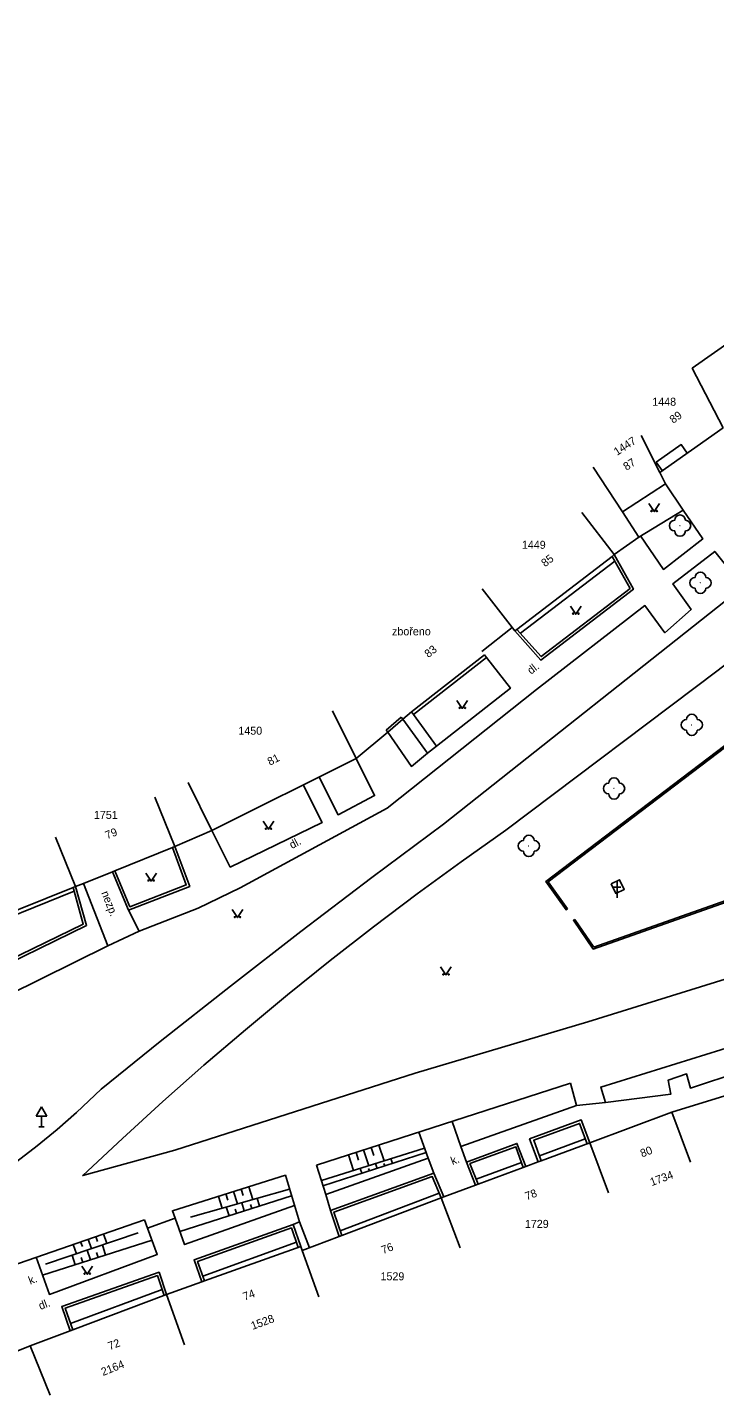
# Model space of a CAD drawing. Extents: x -584400 to -581602, y -1210894 to -1208793.
# Drawn here: x -582680.1 to -582615.8, y -1209411.9 to -1209283.6 of the extents above; entities that cross this region are included whole.
import ezdxf

# ---------------------------------------------------------------- set-up
doc = ezdxf.new("R2010")
doc.units = 0
for name, color, linetype in [('BUDOVY_MĚŘ', 7, 'Continuous'), ('POMOC_POPIS', 7, 'Continuous'), ('ROZHRANÍ_PLOCH', 7, 'Continuous'), ('VÝŠKOPIS', 7, 'Continuous'), ('ZELEŇ', 7, 'Continuous'), ('ZN_BUDOV', 7, 'Continuous'), ('ZN_DOPLŇKOVÉ', 7, 'Continuous'), ('ZN_KULTUR', 7, 'Continuous'), ('Č_POPIS_EVID', 7, 'Continuous')]:
    doc.layers.add(name, color=color, linetype=linetype)

msp = doc.modelspace()

# ---------------------------------------------------------------- linework, layer by layer
at = {"layer": 'BUDOVY_MĚŘ'}
for points in [[(-582600.61, -1209302.66), (-582608.47, -1209287.04), (-582610.53, -1209283.57), (-582614.72, -1209285.85), (-582607, -1209301.81), (-582607.73, -1209302.43), (-582606.77, -1209304.4), (-582609.94, -1209306.52), (-582608.36, -1209308.81), (-582617.89, -1209315.5), (-582614.99, -1209321.09)], [(-582620.93, -1209325.27), (-582614.99, -1209321.09)], [(-582620.93, -1209325.27), (-582622.66, -1209321.8)], [(-582620.4, -1209326.32), (-582624.41, -1209328.95), (-582627.15, -1209324.76)], [(-582620.4, -1209326.32), (-582620.93, -1209325.27)], [(-582634.51, -1209340.12), (-582634.31, -1209339.97), (-582625.39, -1209333.13), (-582625.19, -1209332.97), (-582628.24, -1209329.01)], [(-582634.51, -1209340.12), (-582637.55, -1209336.16)], [(-582662.86, -1209358.81), (-582649.35, -1209352.07), (-582651.58, -1209347.6)], [(-582662.86, -1209358.81), (-582665.09, -1209354.33)], [(-582675.63, -1209364.07), (-582674.9, -1209363.78), (-582672.19, -1209362.69), (-582671.96, -1209362.6), (-582666.56, -1209360.42), (-582666.33, -1209360.33), (-582668.2, -1209355.69)], [(-582675.63, -1209364.07), (-582677.5, -1209359.43)], [(-582698.99, -1209373.45), (-582694.24, -1209371.54), (-582694, -1209371.44), (-582688.61, -1209369.28), (-582688.33, -1209369.17), (-582686.24, -1209368.33), (-582685.96, -1209368.22), (-582675.87, -1209364.17), (-582675.63, -1209364.07)], [(-582619.79, -1209385.21), (-582609.96, -1209382.19)], [(-582627.49, -1209388.08), (-582619.79, -1209385.21)], [(-582619.79, -1209385.21), (-582618.05, -1209389.9)], [(-582641.4, -1209393.24), (-582641.16, -1209393.15), (-582638.18, -1209392.04), (-582637.94, -1209391.95), (-582633.71, -1209390.38), (-582633.48, -1209390.3), (-582632.32, -1209389.87), (-582632.02, -1209389.76), (-582627.49, -1209388.08)], [(-582627.49, -1209388.08), (-582625.74, -1209392.76)], [(-582654.41, -1209398.17), (-582650.95, -1209396.86), (-582650.71, -1209396.77), (-582641.4, -1209393.24)], [(-582641.4, -1209393.24), (-582639.62, -1209397.91)], [(-582667.11, -1209402.3), (-582663.8, -1209401.11), (-582663.56, -1209401.02), (-582654.54, -1209397.79), (-582654.41, -1209398.17)], [(-582654.41, -1209398.17), (-582652.86, -1209402.5)], [(-582679.89, -1209407.1), (-582676.13, -1209405.69), (-582675.89, -1209405.6), (-582667.11, -1209402.3)], [(-582667.11, -1209402.3), (-582665.42, -1209407.01)], [(-582691.83, -1209411.95), (-582679.89, -1209407.1)], [(-582679.89, -1209407.1), (-582678.01, -1209411.73)]]:
    msp.add_lwpolyline(points, dxfattribs=at)
at = {"layer": 'ROZHRANÍ_PLOCH'}
for points in [[(-582621.25, -1209324.3), (-582618.91, -1209322.65), (-582618.35, -1209323.45)], [(-582621.25, -1209324.3), (-582620.69, -1209325.1)], [(-582635.34, -1209358.79), (-582615.47, -1209343.79), (-582596.29, -1209328.96)], [(-582622.73, -1209331.22), (-582620.59, -1209334.36), (-582616.91, -1209331.5), (-582618.73, -1209328.81)], [(-582669.69, -1209368.24), (-582664.16, -1209366.09), (-582660.21, -1209364.2), (-582646.46, -1209356.72), (-582632.47, -1209345.61), (-582622.32, -1209337.74), (-582620.45, -1209340.29), (-582617.99, -1209338.11), (-582619.69, -1209335.7), (-582615.78, -1209332.67), (-582613.13, -1209335.99)], [(-582625.15, -1209333.57), (-582633.97, -1209340.34)], [(-582613.13, -1209335.99), (-582641.19, -1209358.21), (-582647.89, -1209363.21), (-582654.54, -1209368.27), (-582661.14, -1209373.39), (-582667.7, -1209378.58), (-582673.24, -1209383.05)], [(-582637.16, -1209342.6), (-582644, -1209347.96)], [(-582641.84, -1209350.92), (-582634.91, -1209345.49), (-582637.16, -1209342.6)], [(-582637.16, -1209342.6), (-582637.34, -1209342.36)], [(-582642.68, -1209351.57), (-582644.98, -1209348.4)], [(-582644.18, -1209347.71), (-582644, -1209347.96)], [(-582644, -1209347.96), (-582641.84, -1209350.92)], [(-582646.4, -1209349.61), (-582644.19, -1209352.81), (-582642.68, -1209351.57)], [(-582641.84, -1209350.92), (-582642.68, -1209351.57)], [(-582652.82, -1209353.81), (-582651.06, -1209357.34), (-582647.64, -1209355.54), (-582649.35, -1209352.07)], [(-582662.86, -1209358.81), (-582661.15, -1209362.24), (-582652.55, -1209358.07), (-582654.31, -1209354.54)], [(-582635.34, -1209358.79), (-582639.52, -1209361.74), (-582643.66, -1209364.76), (-582647.75, -1209367.85), (-582651.79, -1209370.99), (-582655.79, -1209374.2), (-582659.73, -1209377.48), (-582663.62, -1209380.81), (-582667.46, -1209384.2), (-582671.24, -1209387.66), (-582674.96, -1209391.15), (-582666.33, -1209388.76), (-582643.82, -1209381.56), (-582627.68, -1209376.74), (-582597.31, -1209367.31)], [(-582674.9, -1209363.78), (-582672.6, -1209369.62)], [(-582625.49, -1209363.81), (-582625.05, -1209364.71), (-582624.26, -1209364.33), (-582624.69, -1209363.43), (-582625.49, -1209363.81)], [(-582685.83, -1209368.55), (-582675.77, -1209364.51)], [(-582670.67, -1209366.28), (-582669.69, -1209368.24)], [(-582669.69, -1209368.24), (-582672.6, -1209369.62)], [(-582691.36, -1209378.89), (-582672.6, -1209369.62)], [(-582626.02, -1209384.31), (-582626.45, -1209382.86), (-582609.58, -1209377.63), (-582609.15, -1209378.09)], [(-582626.02, -1209384.31), (-582619.89, -1209383.51), (-582620.15, -1209382.21), (-582618.41, -1209381.62), (-582618.06, -1209382.95), (-582608.62, -1209379.84), (-582609.15, -1209378.09)], [(-582698, -1209399.16), (-582695.77, -1209398.24), (-582693.57, -1209397.25), (-582691.4, -1209396.19), (-582689.27, -1209395.06), (-582687.17, -1209393.85), (-582685.12, -1209392.58), (-582683.12, -1209391.24), (-582681.15, -1209389.84), (-582679.24, -1209388.37), (-582677.37, -1209386.84), (-582675.56, -1209385.24), (-582673.24, -1209383.05)], [(-582653.06, -1209390.17), (-582629.28, -1209382.5)], [(-582628.74, -1209384.59), (-582629.28, -1209382.5)], [(-582628.74, -1209384.59), (-582626.02, -1209384.31)], [(-582639.55, -1209388.43), (-582628.74, -1209384.59)], [(-582642.61, -1209389.52), (-582643.5, -1209387.09)], [(-582640.38, -1209386.08), (-582639.55, -1209388.43)], [(-582632.19, -1209389.29), (-582627.9, -1209387.7)], [(-582652.21, -1209392.93), (-582642.61, -1209389.52)], [(-582642.61, -1209389.52), (-582642.09, -1209390.92)], [(-582639.55, -1209388.43), (-582639.03, -1209389.88)], [(-582653.06, -1209390.17), (-582652.21, -1209392.93)], [(-582638.13, -1209391.49), (-582633.87, -1209389.91)], [(-582666.32, -1209395.13), (-582666.56, -1209394.45), (-582655.99, -1209391.12), (-582654.66, -1209395.48)], [(-582652.21, -1209392.93), (-582651.76, -1209394.42)], [(-582650.86, -1209396.32), (-582641.58, -1209392.8)], [(-582666.32, -1209395.13), (-582665.42, -1209397.62), (-582655.12, -1209393.96)], [(-582698.8, -1209406.26), (-582699.02, -1209405.63), (-582669.17, -1209395.28)], [(-582679.33, -1209398.8), (-582678.08, -1209402.28), (-582667.98, -1209398.55), (-582668.89, -1209396.06)], [(-582668.89, -1209396.06), (-582669.17, -1209395.28)], [(-582668.89, -1209396.06), (-582666.32, -1209395.13)], [(-582654.66, -1209395.48), (-582655.27, -1209395.73)], [(-582654.66, -1209395.48), (-582653.74, -1209397.91)], [(-582663.73, -1209400.56), (-582654.95, -1209397.4)], [(-582676.1, -1209405.02), (-582667.54, -1209401.81)]]:
    msp.add_lwpolyline(points, dxfattribs=at)
at = {"layer": 'VÝŠKOPIS'}
for points in [[(-582646.75, -1209389.77), (-582647.23, -1209388.29)], [(-582642.95, -1209388.58), (-582652.62, -1209391.61)], [(-582652.47, -1209392.1), (-582642.81, -1209388.98)], [(-582649.61, -1209390.67), (-582650.09, -1209389.21)], [(-582649.14, -1209389.71), (-582649.37, -1209388.98)], [(-582648.18, -1209390.22), (-582648.66, -1209388.75)], [(-582647.7, -1209389.26), (-582647.94, -1209388.52)], [(-582646.11, -1209389.57), (-582645.97, -1209390)], [(-582648.97, -1209390.47), (-582648.83, -1209390.93)], [(-582648.19, -1209390.47), (-582648.11, -1209390.7)], [(-582647.54, -1209390.02), (-582647.4, -1209390.47)], [(-582646.76, -1209390.02), (-582646.69, -1209390.23)], [(-582659.03, -1209393.39), (-582659.41, -1209392.19)], [(-582655.4, -1209393.04), (-582665.87, -1209396.38)], [(-582664.87, -1209395.03), (-582655.59, -1209392.43)], [(-582661.92, -1209394.2), (-582662.26, -1209393.1)], [(-582661.37, -1209393.44), (-582661.55, -1209392.87)], [(-582660.47, -1209393.8), (-582660.84, -1209392.64)], [(-582659.93, -1209393.01), (-582660.12, -1209392.42)], [(-582658.64, -1209393.28), (-582658.41, -1209394)], [(-582661.52, -1209394.09), (-582661.26, -1209394.91)], [(-582660.68, -1209394.29), (-582660.55, -1209394.68)], [(-582660.08, -1209393.69), (-582659.84, -1209394.45)], [(-582659.24, -1209393.86), (-582659.12, -1209394.23)], [(-582668.47, -1209397.21), (-582678.73, -1209400.48)], [(-582678.46, -1209399.46), (-582669.77, -1209396.52)], [(-582675, -1209397.8), (-582675.16, -1209397.35)], [(-582674.14, -1209398), (-582674.45, -1209397.11)], [(-582673.58, -1209397.31), (-582673.74, -1209396.86)], [(-582672.72, -1209397.52), (-582673.03, -1209396.62)], [(-582675.96, -1209398.61), (-582675.68, -1209399.5)], [(-582675.56, -1209398.48), (-582675.86, -1209397.6)], [(-582674.54, -1209398.13), (-582674.25, -1209399.05)], [(-582673.68, -1209398.36), (-582673.53, -1209398.82)], [(-582673.12, -1209397.65), (-582672.82, -1209398.59)], [(-582675.1, -1209398.82), (-582674.96, -1209399.28)]]:
    msp.add_lwpolyline(points, dxfattribs=at)
at = {"layer": 'ZELEŇ'}
for centre in [(-582619.03, -1209330.25), (-582617.12, -1209335.61), (-582617.93, -1209348.92), (-582625.21, -1209354.88), (-582633.19, -1209360.26)]:
    msp.add_circle(centre, 0.0005, dxfattribs=at)
for centre, start, end in [((-582619.03, -1209329.75), 0, 180), ((-582619.53, -1209330.25), 90, 270), ((-582618.53, -1209330.25), 270, 90), ((-582619.03, -1209330.75), 180, 360), ((-582617.62, -1209335.61), 90, 270), ((-582617.12, -1209335.11), 0, 180), ((-582616.62, -1209335.61), 270, 90), ((-582617.12, -1209336.11), 180, 360), ((-582618.43, -1209348.92), 90, 270), ((-582617.93, -1209348.42), 0, 180), ((-582617.43, -1209348.92), 270, 90), ((-582617.93, -1209349.42), 180, 360), ((-582625.71, -1209354.88), 90, 270), ((-582625.21, -1209354.38), 0, 180), ((-582624.71, -1209354.88), 270, 90), ((-582625.21, -1209355.38), 180, 360), ((-582633.69, -1209360.26), 90, 270), ((-582633.19, -1209359.76), 0, 180), ((-582632.69, -1209360.26), 270, 90), ((-582633.19, -1209360.76), 180, 360)]:
    msp.add_arc(centre, 0.5, start, end, dxfattribs=at)
at = {"layer": 'ZN_BUDOV'}
for p, q in [((-582624.93, -1209365.12), (-582624.93, -1209363.62)), ((-582625.31, -1209364.12), (-582624.56, -1209364.12))]:
    msp.add_line(p, q, dxfattribs=at)
at = {"layer": 'ZN_DOPLŇKOVÉ'}
for p, q in [((-582678.82, -1209384.7), (-582679.32, -1209385.57)), ((-582679.32, -1209385.57), (-582678.32, -1209385.57)), ((-582678.82, -1209384.7), (-582678.32, -1209385.57)), ((-582678.82, -1209386.57), (-582678.82, -1209385.57)), ((-582679.07, -1209386.57), (-582678.57, -1209386.57))]:
    msp.add_line(p, q, dxfattribs=at)
for points in [[(-582622.9, -1209331.32), (-582618.73, -1209328.81), (-582620.4, -1209326.32)], [(-582624.41, -1209328.95), (-582622.9, -1209331.32)], [(-582625.19, -1209332.97), (-582622.9, -1209331.32)], [(-582625.19, -1209332.97), (-582623.39, -1209336.21), (-582632.06, -1209342.86), (-582634.51, -1209340.12)], [(-582634.31, -1209339.97), (-582632.02, -1209342.52), (-582623.71, -1209336.14), (-582625.39, -1209333.13)], [(-582629.58, -1209366.16), (-582629.7, -1209366.24), (-582631.59, -1209363.58), (-582614.84, -1209350.85), (-582592.98, -1209334.42), (-582592.89, -1209334.54)], [(-582592.89, -1209334.54), (-582614.75, -1209350.97), (-582631.38, -1209363.62), (-582629.58, -1209366.16)], [(-582637.59, -1209342.05), (-582634.75, -1209339.81)], [(-582644.18, -1209347.71), (-582637.34, -1209342.36)], [(-582645.15, -1209348.21), (-582646.56, -1209349.42)], [(-582645.15, -1209348.21), (-582644.98, -1209348.4), (-582646.4, -1209349.61), (-582646.56, -1209349.42)], [(-582644.98, -1209348.4), (-582644.18, -1209347.71)], [(-582649.35, -1209352.07), (-582646.4, -1209349.61)], [(-582579.58, -1209352.9), (-582579.53, -1209353.04), (-582604.27, -1209361.83), (-582627.16, -1209369.92), (-582629.01, -1209367.22), (-582628.89, -1209367.14)], [(-582628.89, -1209367.14), (-582627.1, -1209369.74), (-582604.32, -1209361.68), (-582579.58, -1209352.9)], [(-582666.33, -1209360.33), (-582662.86, -1209358.81)], [(-582666.33, -1209360.33), (-582664.95, -1209364.06), (-582670.67, -1209366.28), (-582672.19, -1209362.69)], [(-582666.56, -1209360.42), (-582665.27, -1209363.92), (-582670.54, -1209365.96), (-582671.96, -1209362.6)], [(-582675.63, -1209364.07), (-582674.61, -1209367.72), (-582684.98, -1209372.79)], [(-582684.38, -1209372.18), (-582674.91, -1209367.58), (-582675.87, -1209364.17)], [(-582632.32, -1209389.87), (-582633.12, -1209387.71), (-582628.28, -1209385.94), (-582627.49, -1209388.08)], [(-582632.02, -1209389.76), (-582632.73, -1209387.84), (-582628.43, -1209386.26), (-582627.72, -1209388.17)], [(-582638.18, -1209392.04), (-582639.03, -1209389.88), (-582634.3, -1209388.13), (-582633.48, -1209390.3)], [(-582633.71, -1209390.38), (-582634.4, -1209388.45), (-582638.71, -1209390.02), (-582637.94, -1209391.95)], [(-582650.95, -1209396.86), (-582651.76, -1209394.42), (-582642.09, -1209390.92), (-582641.16, -1209393.15)], [(-582641.4, -1209393.24), (-582642.23, -1209391.24), (-582651.44, -1209394.57), (-582650.71, -1209396.77)], [(-582663.8, -1209401.11), (-582664.53, -1209399.04), (-582655.27, -1209395.73), (-582654.54, -1209397.79)], [(-582654.78, -1209397.88), (-582655.42, -1209396.05), (-582664.21, -1209399.19), (-582663.56, -1209401.02)], [(-582676.13, -1209405.69), (-582676.93, -1209403.41), (-582667.81, -1209400.2), (-582667.11, -1209402.3)], [(-582667.35, -1209402.38), (-582667.97, -1209400.52), (-582676.61, -1209403.56), (-582675.89, -1209405.6)]]:
    msp.add_lwpolyline(points, dxfattribs=at)
at = {"layer": 'ZN_KULTUR'}
for points in [[(-582621.95, -1209328.18), (-582621.45, -1209328.93), (-582620.95, -1209328.18)], [(-582629.29, -1209337.8), (-582628.79, -1209338.55), (-582628.29, -1209337.8)], [(-582639.92, -1209346.63), (-582639.42, -1209347.38), (-582638.92, -1209346.63)], [(-582658.07, -1209357.95), (-582657.57, -1209358.7), (-582657.07, -1209357.95)], [(-582669.06, -1209362.8), (-582668.56, -1209363.55), (-582668.06, -1209362.8)], [(-582660.97, -1209366.23), (-582660.47, -1209366.98), (-582659.97, -1209366.23)], [(-582641.45, -1209371.6), (-582640.95, -1209372.35), (-582640.45, -1209371.6)], [(-582675.04, -1209399.64), (-582674.54, -1209400.39), (-582674.04, -1209399.64)]]:
    msp.add_lwpolyline(points, dxfattribs=at)
for centre in [(-582621.7, -1209328.88), (-582621.2, -1209328.88), (-582629.04, -1209338.5), (-582628.54, -1209338.5), (-582639.67, -1209347.33), (-582639.17, -1209347.33), (-582657.82, -1209358.65), (-582657.32, -1209358.65), (-582668.81, -1209363.5), (-582668.31, -1209363.5), (-582660.72, -1209366.93), (-582660.22, -1209366.93), (-582641.2, -1209372.3), (-582640.7, -1209372.3), (-582674.79, -1209400.34), (-582674.29, -1209400.34)]:
    msp.add_circle(centre, 0.05, dxfattribs=at)

# ---------------------------------------------------------------- texts
at = {"layer": 'POMOC_POPIS'}
for s, rotation, p in [('zbořeno', 0.0003, (-582646, -1209340.53)), ('dl.', 37.7979, (-582632.98, -1209344.23)), ('dl.', 28.5439, (-582655.37, -1209360.56)), ('nezp.', 291.4922, (-582673.24, -1209364.65)), ('k.', 20.6562, (-582640.34, -1209390.16)), ('k.', 21.0257, (-582679.88, -1209401.37)), ('dl.', 20.6562, (-582678.93, -1209403.74))]:
    msp.add_text(s, height=0.75, rotation=rotation, dxfattribs=at).set_placement(p)
at = {"layer": 'Č_POPIS_EVID'}
for s, p in [('1448', (-582621.63, -1209319.02)), ('1449', (-582633.84, -1209332.42)), ('1450', (-582660.39, -1209349.84)), ('1751', (-582673.92, -1209357.73)), ('1729', (-582633.56, -1209396.05)), ('1529', (-582647.08, -1209400.96))]:
    msp.add_text(s, height=0.75, dxfattribs=at).set_placement(p)
for s, rotation, p in [('89', 35.1311, (-582619.68, -1209320.72)), ('1447', 33.1791, (-582624.93, -1209323.72)), ('87', 33.2393, (-582624.04, -1209325.12)), ('85', 37.5189, (-582631.67, -1209334.16)), ('83', 38.0127, (-582642.6, -1209342.67)), ('81', 26.4853, (-582657.44, -1209352.75)), ('79', 21.8916, (-582672.68, -1209359.65)), ('80', 20.4336, (-582622.59, -1209389.45)), ('1734', 20.1718, (-582621.68, -1209392.14)), ('78', 20.3472, (-582633.39, -1209393.47)), ('76', 20.7594, (-582646.84, -1209398.51)), ('74', 19.7422, (-582659.81, -1209402.87)), ('1528', 20.1718, (-582659.05, -1209405.61)), ('72', 20.5649, (-582672.44, -1209407.51)), ('2164', 21.614, (-582673.07, -1209409.93))]:
    msp.add_text(s, height=0.75, rotation=rotation, dxfattribs=at).set_placement(p)

doc.saveas('drawing.dxf')
